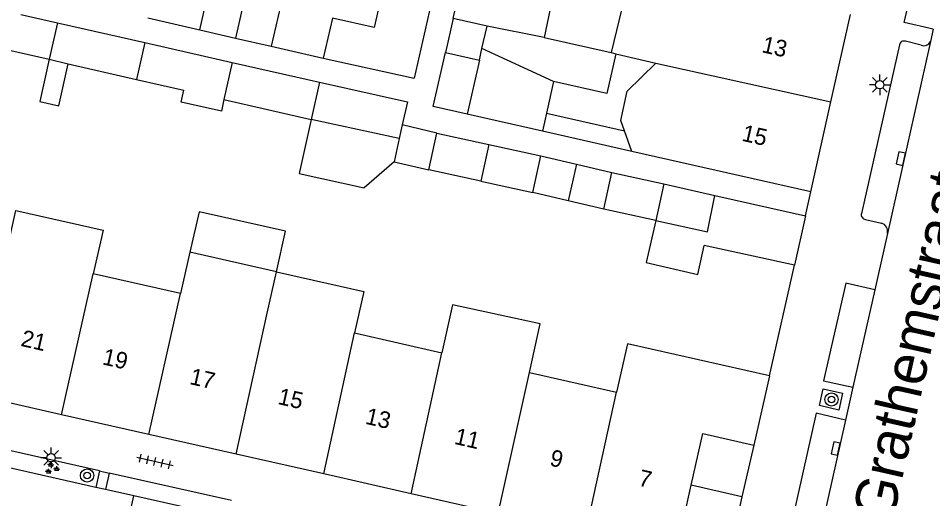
# Model space of a CAD drawing. Extents: x 128000 to 131008, y 398996 to 402500.
# Drawn here: x 129027.1 to 129082.2, y 399273.5 to 399302.4 of the extents above; entities that cross this region are included whole.
import ezdxf

# ---------------------------------------------------------------- set-up
doc = ezdxf.new("R2010")
doc.units = 0
for name, color, linetype in [('gg-afsc-muur', 7, 'Continuous'), ('gg-anno-huisnummerreeks BGT', 7, 'Continuous'), ('gg-anno-openbare ruimte label', 7, 'Continuous'), ('gg-bbg-bijgebouw', 7, 'Continuous'), ('gg-bbg-gedigitaliseerde bebouwing', 7, 'Continuous'), ('gg-bbg-gedigitaliseerde bijgebouw', 7, 'Continuous'), ('gg-bbg-hoofdgebouw', 7, 'Continuous'), ('gg-bbg-luifel en loopbrug', 7, 'Continuous'), ('gg-bbg-tussenscheiding', 7, 'Continuous'), ('gg-knt-verharding', 7, 'Continuous'), ('gg-knt-verharding nz', 7, 'Continuous'), ('gt-grn-weggrens', 7, 'Continuous'), ('gt-symb-boom', 7, 'Continuous'), ('gt-symb-groenvak', 7, 'Continuous'), ('gt-symb-kolk', 7, 'Continuous'), ('gt-symb-lichtmast', 7, 'Continuous'), ('gt-symb-tegel verharding', 7, 'Continuous')]:
    doc.layers.add(name, color=color, linetype=linetype)

# ---------------------------------------------------------------- blocks, each defined once
blk = doc.blocks.new('gt0-LMAST')
at = {"layer": 'gt-symb-lichtmast'}
for p, q in [((-0.005, 0.246), (-0.005, 0.621)), ((-0.182, 0.173), (-0.447, 0.438)), ((0.172, 0.173), (0.437, 0.438)), ((-0.255, -0.004), (-0.63, -0.004)), ((-0.182, -0.181), (-0.447, -0.446)), ((-0.005, -0.254), (-0.005, -0.629)), ((0.437, -0.446), (0.172, -0.181)), ((0.245, -0.004), (0.62, -0.004))]:
    blk.add_line(p, q, dxfattribs=at)
blk.add_circle((-0.005, -0.004), 0.25, dxfattribs=at)
blk = doc.blocks.new('gt0-KOLK')
at = {"layer": 'gt-symb-kolk'}
blk.add_lwpolyline([(0, 0), (0.375, 0), (0.375, 0.4), (-0.375, 0.4), (-0.375, 0), (0, 0)], dxfattribs=at)
blk = doc.blocks.new('gt0-BOOM')
at = {"layer": 'gt-symb-boom'}
for radius in [0.4, 0.2]:
    blk.add_circle((0, 0), radius, dxfattribs=at)
blk = doc.blocks.new('gt0-GRVAK')
at = {"layer": 'gt-symb-groenvak'}
for p, q in [((-0.11, 0.189), (-0.228, 0.24)), ((-0.182, 0.153), (0.088, 0.153)), ((-0.091, 0.211), (-0.156, 0.322)), ((-0.047, 0.214), (-0.047, 0.393)), ((-0.004, 0.211), (0.061, 0.322)), ((0.015, 0.189), (0.133, 0.24)), ((0.262, -0.052), (0.197, 0.059)), ((0.305, -0.049), (0.305, 0.13)), ((0.349, -0.052), (0.414, 0.059)), ((-0.245, -0.228), (-0.363, -0.177)), ((-0.318, -0.264), (-0.047, -0.264)), ((-0.226, -0.206), (-0.291, -0.095)), ((-0.183, -0.203), (-0.183, -0.024)), ((-0.139, -0.206), (-0.074, -0.095)), ((-0.12, -0.228), (-0.002, -0.177)), ((0.243, -0.074), (0.125, -0.023)), ((0.17, -0.11), (0.441, -0.11)), ((0.368, -0.074), (0.486, -0.023))]:
    blk.add_line(p, q, dxfattribs=at)
blk = doc.blocks.new('gt0-TEG1')
at = {"layer": 'gt-symb-tegel verharding'}
for p, q in [((-1.125, 0), (1.125, 0)), ((-0.9, -0.25), (-0.9, 0.25)), ((-0.45, -0.25), (-0.45, 0.25)), ((0, -0.25), (0, 0.25)), ((0.45, -0.25), (0.45, 0.25)), ((0.9, -0.25), (0.9, 0.25))]:
    blk.add_line(p, q, dxfattribs=at)

msp = doc.modelspace()

# ---------------------------------------------------------------- linework, layer by layer
at = {"layer": 'gg-afsc-muur'}
for p, q in [((129072.37, 399280.895), (129073.887, 399287.561)), ((129070.72, 399273.602), (129069.782, 399269.509))]:
    msp.add_line(p, q, dxfattribs=at)
at = {"layer": 'gg-bbg-bijgebouw'}
for p, q in [((129053.306, 399302.427), (129054.519, 399307.805)), ((129055.356, 399301.965), (129053.306, 399302.427)), ((129052.846, 399300.387), (129054.896, 399299.925)), ((129054.896, 399299.925), (129054.159, 399296.655))]:
    msp.add_line(p, q, dxfattribs=at)
msp.add_lwpolyline([(129054.159, 399296.655), (129052.11, 399297.12), (129052.846, 399300.387)], dxfattribs=at)
at = {"layer": 'gg-bbg-gedigitaliseerde bebouwing'}
for p, q in [((129064.113, 399305.696), (129062.843, 399300.371)), ((129045.487, 399300.037), (129050.966, 399298.84)), ((129062.843, 399300.371), (129063.109, 399300.308)), ((129063.109, 399300.308), (129065.521, 399299.732)), ((129064.078, 399294.417), (129063.643, 399295.664)), ((129074.86, 399291.99), (129064.078, 399294.417)), ((129037.455, 399288.339), (129036.892, 399285.844)), ((129042.664, 399287.164), (129037.455, 399288.339)), ((129036.892, 399285.844), (129031.625, 399287.034)), ((129057.92, 399281.093), (129058.56, 399284.024)), ((129047.377, 399283.475), (129052.634, 399282.287)), ((129057.92, 399281.093), (129063.161, 399279.909))]:
    msp.add_line(p, q, dxfattribs=at)
for points in [[(129050.215, 399309.242), (129048.555, 399301.88), (129046.036, 399302.451)], [(129063.643, 399295.664), (129063.428, 399296.28), (129063.791, 399298.057), (129065.521, 399299.732)], [(129026.368, 399288.221), (129026.963, 399290.855), (129032.22, 399289.668), (129031.625, 399287.034)], [(129042.664, 399287.164), (129047.941, 399285.973), (129047.377, 399283.475)], [(129058.56, 399284.024), (129053.266, 399285.18), (129052.634, 399282.287)]]:
    msp.add_lwpolyline(points, dxfattribs=at)
at = {"layer": 'gg-bbg-gedigitaliseerde bijgebouw'}
for p, q in [((129038.043, 399301.743), (129038.588, 399304.14)), ((129027.267, 399302.67), (129029.462, 399302.172)), ((129042.901, 399303.162), (129042.355, 399300.755)), ((129029.462, 399302.172), (129034.736, 399300.975)), ((129034.915, 399302.46), (129038.043, 399301.743)), ((129058.802, 399301.284), (129055.356, 399301.965)), ((129023.71, 399301.175), (129028.973, 399299.968)), ((129034.736, 399300.975), (129040, 399299.78)), ((129042.355, 399300.755), (129045.487, 399300.037)), ((129028.973, 399299.968), (129030.121, 399299.705)), ((129030.121, 399299.705), (129034.242, 399298.76)), ((129040, 399299.78), (129045.262, 399298.585)), ((129034.242, 399298.76), (129037.079, 399298.109)), ((129039.503, 399297.553), (129044.754, 399296.349)), ((129050.066, 399295.188), (129044.754, 399296.349)), ((129050.251, 399296.022), (129050.066, 399295.188)), ((129051.85, 399293.316), (129052.333, 399295.527)), ((129052.333, 399295.527), (129055.474, 399294.841)), ((129055.474, 399294.841), (129058.595, 399294.16)), ((129058.112, 399291.948), (129058.595, 399294.16)), ((129054.975, 399292.633), (129051.85, 399293.316)), ((129062.397, 399290.931), (129062.88, 399293.142)), ((129062.88, 399293.142), (129066.011, 399292.458)), ((129054.975, 399292.633), (129058.112, 399291.948)), ((129066.011, 399292.458), (129069.087, 399291.763)), ((129065.526, 399290.247), (129062.397, 399290.931))]:
    msp.add_line(p, q, dxfattribs=at)
for points in [[(129059.448, 399306.689), (129059.904, 399306.594), (129058.802, 399301.284)], [(129045.262, 399298.585), (129050.567, 399297.401), (129050.251, 399296.022)], [(129039.503, 399297.553), (129039.347, 399296.852), (129036.919, 399297.393), (129037.079, 399298.109)], [(129065.526, 399290.247), (129068.647, 399289.571), (129069.087, 399291.763)]]:
    msp.add_lwpolyline(points, dxfattribs=at)
at = {"layer": 'gg-bbg-hoofdgebouw'}
for p, q in [((129055.482, 399318.826), (129050.966, 399298.84)), ((129076.082, 399297.413), (129077.266, 399302.662)), ((129074.86, 399291.99), (129076.082, 399297.413)), ((129072.37, 399280.895), (129071.435, 399276.721)), ((129029.709, 399278.55), (129024.441, 399279.741)), ((129034.976, 399277.359), (129029.709, 399278.55)), ((129040.233, 399276.17), (129034.976, 399277.359)), ((129067.662, 399274.303), (129068.365, 399277.409)), ((129068.365, 399277.409), (129071.435, 399276.721)), ((129045.52, 399274.975), (129040.233, 399276.17)), ((129050.786, 399273.785), (129045.52, 399274.975)), ((129066.73, 399270.18), (129067.662, 399274.303)), ((129056.034, 399272.598), (129050.786, 399273.785))]:
    msp.add_line(p, q, dxfattribs=at)
msp.add_lwpolyline([(129072.37, 399280.895), (129063.813, 399282.813), (129063.161, 399279.909)], dxfattribs=at)
at = {"layer": 'gg-bbg-luifel en loopbrug'}
for p, q in [((129040.744, 399303.651), (129040.199, 399301.249)), ((129053.306, 399302.427), (129052.846, 399300.387)), ((129038.043, 399301.743), (129040.199, 399301.249)), ((129055.051, 399300.614), (129055.356, 399301.965)), ((129040.199, 399301.249), (129042.355, 399300.755)), ((129058.802, 399301.284), (129062.843, 399300.371)), ((129054.896, 399299.925), (129055.051, 399300.614)), ((129059.369, 399298.63), (129055.051, 399300.614)), ((129059.369, 399298.63), (129058.938, 399296.727)), ((129058.691, 399295.632), (129054.159, 399296.655)), ((129058.938, 399296.727), (129058.691, 399295.632)), ((129058.938, 399296.727), (129063.643, 399295.664)), ((129052.333, 399295.527), (129050.251, 399296.022)), ((129064.078, 399294.417), (129058.691, 399295.632)), ((129050.066, 399295.188), (129049.752, 399293.784)), ((129058.595, 399294.16), (129060.738, 399293.651)), ((129049.752, 399293.784), (129047.961, 399292.218)), ((129049.752, 399293.784), (129051.85, 399293.316)), ((129060.738, 399293.651), (129060.255, 399291.44)), ((129060.738, 399293.651), (129062.88, 399293.142)), ((129060.255, 399291.44), (129058.112, 399291.948)), ((129069.087, 399291.763), (129074.539, 399290.53)), ((129062.397, 399290.931), (129060.255, 399291.44)), ((129074.539, 399290.53), (129073.887, 399287.561)), ((129073.887, 399287.561), (129068.443, 399288.756)), ((129071.435, 399276.721), (129070.72, 399273.602)), ((129070.72, 399273.602), (129067.662, 399274.303))]:
    msp.add_line(p, q, dxfattribs=at)
for points in [[(129028.973, 399299.968), (129028.404, 399297.417), (129029.554, 399297.161), (129030.121, 399299.705)], [(129063.109, 399300.308), (129062.566, 399297.907), (129059.369, 399298.63)], [(129044.754, 399296.349), (129044.037, 399293.093), (129047.961, 399292.218)], [(129042.664, 399287.164), (129043.211, 399289.604), (129038, 399290.771), (129037.455, 399288.339)], [(129065.526, 399290.247), (129064.945, 399287.713), (129068.058, 399286.999), (129068.443, 399288.756)]]:
    msp.add_lwpolyline(points, dxfattribs=at)
at = {"layer": 'gg-bbg-tussenscheiding'}
for p, q in [((129029.462, 399302.172), (129028.973, 399299.968)), ((129046.036, 399302.451), (129045.487, 399300.037)), ((129034.736, 399300.975), (129034.242, 399298.76)), ((129040, 399299.78), (129039.503, 399297.553)), ((129065.521, 399299.732), (129076.082, 399297.413)), ((129045.262, 399298.585), (129044.754, 399296.349)), ((129055.474, 399294.841), (129054.975, 399292.633)), ((129066.011, 399292.458), (129065.526, 399290.247)), ((129029.709, 399278.55), (129031.625, 399287.034)), ((129042.101, 399284.667), (129042.664, 399287.164)), ((129034.976, 399277.359), (129036.892, 399285.844)), ((129040.233, 399276.17), (129042.101, 399284.667)), ((129045.52, 399274.975), (129047.377, 399283.475)), ((129050.786, 399273.785), (129052.634, 399282.287)), ((129056.034, 399272.598), (129057.92, 399281.093)), ((129061.301, 399271.407), (129063.161, 399279.909))]:
    msp.add_line(p, q, dxfattribs=at)
at = {"layer": 'gg-knt-verharding'}
for p, q in [((129082.248, 399301.783), (129082.076, 399301.046)), ((129081.51, 399300.823), (129080.572, 399301.055)), ((129080.206, 399300.841), (129077.913, 399290.681)), ((129078.155, 399290.315), (129079.121, 399290.101)), ((129079.486, 399289.471), (129078.723, 399286.067)), ((129077.405, 399280.214), (129076.958, 399278.226)), ((129031.999, 399275.164), (129025.242, 399276.691)), ((129031.773, 399274.169), (129025.017, 399275.698)), ((129031.999, 399275.164), (129031.773, 399274.169)), ((129032.58, 399275.033), (129032.355, 399274.037)), ((129039.95, 399273.368), (129032.58, 399275.033)), ((129032.355, 399274.037), (129031.773, 399274.169)), ((129034.071, 399273.649), (129032.355, 399274.037)), ((129038.448, 399272.667), (129034.071, 399273.649))]:
    msp.add_line(p, q, dxfattribs=at)
for points in [[(129082.248, 399301.783), (129080.499, 399302.181), (129080.992, 399304.354)], [(129078.723, 399286.067), (129076.969, 399286.471), (129075.625, 399280.589), (129077.405, 399280.214)], [(129075.389, 399279.099), (129075.608, 399280.106), (129076.784, 399279.837), (129076.565, 399278.83), (129075.389, 399279.099)], [(129076.958, 399278.226), (129075.192, 399278.632), (129071.332, 399261.416)]]:
    msp.add_lwpolyline(points, dxfattribs=at)
for centre, radius, start, end in [((129080.48, 399300.792), 0.278, 70.7313, 169.8983), ((129081.682, 399301.217), 0.43, 246.4428, 336.5654), ((129078.202, 399290.609), 0.298, 165.9795, 260.966), ((129078.958, 399289.586), 0.54, 347.7186, 72.4544)]:
    msp.add_arc(centre, radius, start, end, dxfattribs=at)
at = {"layer": 'gg-knt-verharding nz'}
for p, q in [((129082.076, 399301.046), (129079.486, 399289.471)), ((129078.723, 399286.067), (129077.405, 399280.214)), ((129076.958, 399278.226), (129073.078, 399260.991)), ((129031.999, 399275.164), (129032.58, 399275.033)), ((129029.001, 399251.246), (129034.071, 399273.649))]:
    msp.add_line(p, q, dxfattribs=at)
at = {"layer": 'gt-grn-weggrens'}
msp.add_line((129074.539, 399290.53), (129074.86, 399291.99), dxfattribs=at)

# ---------------------------------------------------------------- block references
at = {"layer": 'gt-symb-boom'}
for p in [(129076.111, 399279.467), (129031.255, 399274.885)]:
    msp.add_blockref('gt0-BOOM', p, dxfattribs=at)
at = {"layer": 'gt-symb-groenvak'}
msp.add_blockref('gt0-GRVAK', (129029.118, 399275.316), dxfattribs=at)
at = {"layer": 'gt-symb-kolk'}
for p, rotation in [((129080.486, 399293.94), 77.38279320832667), ((129076.561, 399276.47), 77.40904938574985)]:
    msp.add_blockref('gt0-KOLK', p, dxfattribs=dict(at, rotation=rotation))
at = {"layer": 'gt-symb-lichtmast'}
for p in [(129079.028, 399298.436), (129029.091, 399275.958)]:
    msp.add_blockref('gt0-LMAST', p, dxfattribs=at)
at = {"layer": 'gt-symb-tegel verharding', "rotation": -12.771242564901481}
msp.add_blockref('gt0-TEG1', (129035.341, 399275.731), dxfattribs=at)

# ---------------------------------------------------------------- texts
at = {"layer": 'gg-anno-huisnummerreeks BGT'}
for s, rotation, p in [('13', 347.3, (129071.86, 399300.405)), ('15', 347.3, (129070.657, 399295.069)), ('21', 347.2, (129027.211, 399282.703)), ('19', 347.2, (129032.125, 399281.592)), ('17', 347.2, (129037.383, 399280.403)), ('15', 347.3, (129042.696, 399279.201)), ('13', 347.3, (129047.972, 399278.009)), ('11', 347.2, (129053.333, 399276.797)), ('9', 347.2, (129059.082, 399275.497)), ('7', 347.3, (129064.427, 399274.288))]:
    msp.add_text(s, height=1, rotation=rotation, dxfattribs=at).set_placement(p)
at = {"layer": 'gg-anno-openbare ruimte label'}
msp.add_text('Grathemstraat', height=2.5, rotation=77.3, dxfattribs=at).set_placement((129079.781, 399272.015))

doc.saveas('drawing.dxf')
